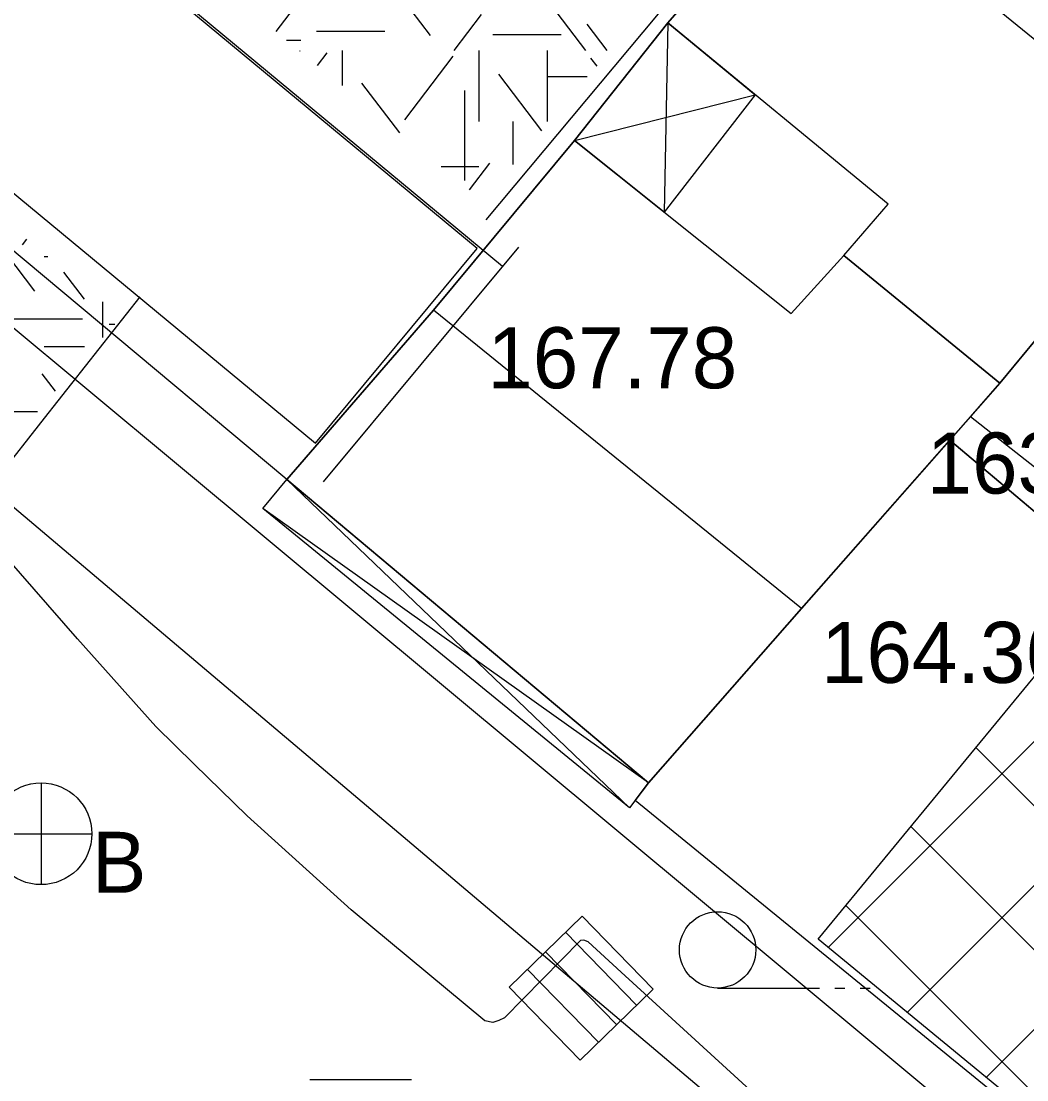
# Model space of a CAD drawing. Extents: x 419101 to 420177, y 4451541 to 4452254.
# Drawn here: x 420055.71 to 420075.47, y 4451791 to 4451811.81 of the extents above; entities that cross this region are included whole.
import ezdxf

# ---------------------------------------------------------------- set-up
doc = ezdxf.new("R2010")
doc.units = 0
for name, color, linetype in [('3_HALİHAZIR', 7, 'Continuous'), ('Level 10', 7, 'Continuous'), ('Level 15', 7, 'Continuous'), ('Level 28', 7, 'Continuous'), ('Level 41', 7, 'Continuous'), ('Level 60', 7, 'Continuous'), ('Level 62', 7, 'Continuous')]:
    doc.layers.add(name, color=color, linetype=linetype)

msp = doc.modelspace()

# ---------------------------------------------------------------- linework, layer by layer
at = {"layer": '3_HALİHAZIR'}
for p, q in [((420068.419, 4451811.773), (420068.347, 4451808.053)), ((420066.587, 4451809.46), (420070.135, 4451810.361)), ((420067.663, 4451796.345), (420060.93, 4451802.802)), ((420068.038, 4451796.837), (420060.462, 4451802.23)), ((420056.104, 4451796.835), (420056.104, 4451794.835)), ((420055.104, 4451795.835), (420057.104, 4451795.835)), ((420066.734, 4451794.214), (420065.301, 4451792.818)), ((420066.734, 4451794.214), (420065.301, 4451792.818)), ((420068.129, 4451792.781), (420066.734, 4451794.214)), ((420068.129, 4451792.781), (420066.734, 4451794.214)), ((420067.805, 4451792.465), (420066.41, 4451793.898)), ((420067.412, 4451792.083), (420066.017, 4451793.516)), ((420067.058, 4451791.737), (420065.662, 4451793.17)), ((420065.301, 4451792.818), (420066.696, 4451791.385)), ((420065.301, 4451792.818), (420066.696, 4451791.385)), ((420066.696, 4451791.385), (420068.129, 4451792.781)), ((420066.696, 4451791.385), (420068.129, 4451792.781)), ((420069.396, 4451792.803), (420071.396, 4451792.803)), ((420071.696, 4451792.803), (420071.896, 4451792.803)), ((420072.196, 4451792.803), (420072.396, 4451792.803)), ((420061.384, 4451791.006), (420063.384, 4451791.006))]:
    msp.add_line(p, q, dxfattribs=at)
for points in [[(420060.93, 4451802.802), (420052.848, 4451809.562), (420062.252, 4451820.805), (420070.489, 4451814.157), (420068.419, 4451811.773), (420066.587, 4451809.46), (420063.816, 4451806.129)], [(420071.237, 4451815.019), (420074.587, 4451818.819), (420081.829, 4451812.815), (420078.557, 4451809.072), (420074.94, 4451804.691), (420071.878, 4451807.204), (420072.746, 4451808.211), (420068.419, 4451811.773)], [(420074.94, 4451804.691), (420071.878, 4451807.204), (420072.746, 4451808.211), (420068.419, 4451811.773), (420071.237, 4451815.019), (420078.557, 4451809.072)], [(420066.587, 4451809.46), (420068.419, 4451811.773), (420070.135, 4451810.361), (420068.347, 4451808.053)], [(420074.94, 4451804.691), (420071.046, 4451800.261), (420068.038, 4451796.837), (420060.93, 4451802.802), (420063.816, 4451806.129), (420066.587, 4451809.46), (420070.841, 4451806.059), (420071.878, 4451807.204), (420074.94, 4451804.691)], [(420063.816, 4451806.129), (420066.587, 4451809.46), (420070.841, 4451806.059), (420071.878, 4451807.204), (420074.94, 4451804.691), (420071.046, 4451800.261)], [(420078.063, 4451804.466), (420080.047, 4451802.812), (420077.935, 4451800.215), (420073.956, 4451803.571), (420074.361, 4451804.032), (420074.94, 4451804.691), (420076.1, 4451806.096)], [(420074.361, 4451804.032), (420074.94, 4451804.691), (420076.1, 4451806.096), (420078.063, 4451804.466), (420076.423, 4451802.41)], [(420067.773, 4451796.489), (420068.038, 4451796.837), (420071.046, 4451800.261), (420073.956, 4451803.571), (420081.563, 4451797.155), (420075.627, 4451790.08)], [(420068.038, 4451796.837), (420067.663, 4451796.345), (420060.462, 4451802.23), (420060.93, 4451802.802)]]:
    msp.add_lwpolyline(points, close=True, dxfattribs=at)
for points in [[(420062.198, 4451794.34), (420060.151, 4451796.187), (420059.115, 4451797.2), (420058.359, 4451797.943), (420056.823, 4451799.668), (420054.841, 4451801.925)], [(420097.876, 4451767.873), (420090.601, 4451773.628), (420074.394, 4451786.806), (420067.499, 4451793.112), (420066.853, 4451793.709), (420066.766, 4451793.745), (420066.705, 4451793.739), (420065.209, 4451792.217), (420065.099, 4451792.165), (420064.98, 4451792.128), (420064.821, 4451792.158), (420062.198, 4451794.34)]]:
    msp.add_lwpolyline(points, dxfattribs=at)
for centre, radius in [((420056.104, 4451795.835), 1), ((420069.396, 4451793.553), 0.75)]:
    msp.add_circle(centre, radius, dxfattribs=at)
at = {"layer": 'Level 10'}
msp.add_lwpolyline([(420167.583, 4451712.437), (420020.79, 4451834.748), (420040.807, 4451853.732), (420112.025, 4451837.916), (420168.799, 4451827.537)], dxfattribs=at)
at = {"layer": 'Level 15'}
for p, q in [((420074.669, 4451791.047), (420100.231, 4451816.609)), ((420071.566, 4451793.601), (420094.317, 4451816.352)), ((420073.117, 4451792.324), (420097.274, 4451816.481)), ((420074.466, 4451797.528), (420106.016, 4451765.979)), ((420073.189, 4451795.977), (420094.183, 4451774.983)), ((420071.912, 4451794.425), (420078.187, 4451788.151))]:
    msp.add_line(p, q, dxfattribs=at)
at = {"layer": 'Level 28'}
for points in [[(420071.368, 4451793.764), (420089.797, 4451816.155), (420149.577, 4451818.758), (420167.6, 4451803.921)], [(420167.6, 4451803.921), (420148.57, 4451780.806), (420122.106, 4451767.539), (420105.216, 4451765.901), (420071.368, 4451793.764)]]:
    msp.add_lwpolyline(points, dxfattribs=at)
at = {"layer": 'Level 41'}
for p, q in [((420060.723, 4451811.604), (420061.643, 4451812.814)), ((420063.757, 4451811.53), (420062.807, 4451812.779)), ((420066.806, 4451811.232), (420066.004, 4451812.288)), ((420064.223, 4451811.232), (420064.76, 4451811.938)), ((420067.229, 4451811.232), (420066.835, 4451811.75)), ((420061.517, 4451811.613), (420062.86, 4451811.613)), ((420064.979, 4451811.544), (420066.322, 4451811.544)), ((420060.926, 4451811.438), (420061.208, 4451811.438)), ((420061.19, 4451811.221), (420061.198, 4451811.232)), ((420061.535, 4451810.939), (420061.724, 4451811.188)), ((420062.018, 4451811.232), (420062.018, 4451810.543)), ((420063.251, 4451809.869), (420064.2, 4451811.119)), ((420064.704, 4451811.232), (420064.704, 4451809.834)), ((420066.047, 4451811.232), (420066.047, 4451809.834)), ((420066.047, 4451811.232), (420066.047, 4451809.834)), ((420067.027, 4451810.926), (420066.907, 4451811.084)), ((420065.943, 4451809.656), (420065.099, 4451810.767)), ((420066.047, 4451810.718), (420066.835, 4451810.718)), ((420063.152, 4451809.614), (420062.409, 4451810.592)), ((420064.422, 4451810.444), (420064.422, 4451808.677)), ((420065.376, 4451809.834), (420065.376, 4451808.991)), ((420065.376, 4451809.834), (420065.376, 4451808.991)), ((420064.522, 4451808.492), (420064.92, 4451809.016)), ((420063.962, 4451808.95), (420064.704, 4451808.95)), ((420055.982, 4451806.503), (420055.033, 4451807.752)), ((420055.743, 4451807.415), (420055.824, 4451807.521)), ((420056.168, 4451807.183), (420056.236, 4451807.183)), ((420056.956, 4451806.343), (420056.55, 4451806.877)), ((420057.318, 4451805.588), (420057.318, 4451806.294)), ((420055.579, 4451805.957), (420056.922, 4451805.957)), ((420057.441, 4451805.851), (420057.551, 4451805.851)), ((420056.168, 4451805.416), (420056.956, 4451805.416)), ((420056.386, 4451804.535), (420056.125, 4451804.879)), ((420055.1, 4451804.135), (420056.008, 4451804.135)), ((420056.008, 4451804.135), (420056.033, 4451804.135))]:
    msp.add_line(p, q, dxfattribs=at)
at = {"layer": 'Level 60'}
msp.add_lwpolyline([(420017.518, 4451834.454), (420113.41, 4451753.308), (420120.388, 4451844.158), (420045.455, 4451863.296)], close=True, dxfattribs=at)
at = {"layer": 'Level 62'}
for p, q in [((420071.615, 4451816.012), (420064.844, 4451807.904)), ((420065.17, 4451806.983), (420055.275, 4451815.201)), ((420064.671, 4451807.343), (420056.526, 4451814.093)), ((420064.671, 4451807.343), (420056.526, 4451814.093)), ((420053.351, 4451810.262), (420061.496, 4451803.512)), ((420053.351, 4451810.262), (420061.496, 4451803.512)), ((420061.496, 4451803.512), (420064.671, 4451807.343)), ((420061.496, 4451803.512), (420064.671, 4451807.343)), ((420061.655, 4451802.752), (420065.489, 4451807.368)), ((420056.172, 4451804.004), (420058.055, 4451806.393)), ((420055.197, 4451802.766), (420056.172, 4451804.004))]:
    msp.add_line(p, q, dxfattribs=at)

# ---------------------------------------------------------------- texts
at = {"layer": '3_HALİHAZIR'}
for s, p in [('167.78', (420064.873, 4451804.592)), ('163.83', (420073.503, 4451802.522)), ('164.36', (420071.427, 4451798.801)), ('B', (420057.104, 4451794.674))]:
    msp.add_text(s, height=1.2, dxfattribs=at).set_placement(p)

doc.saveas('drawing.dxf')
